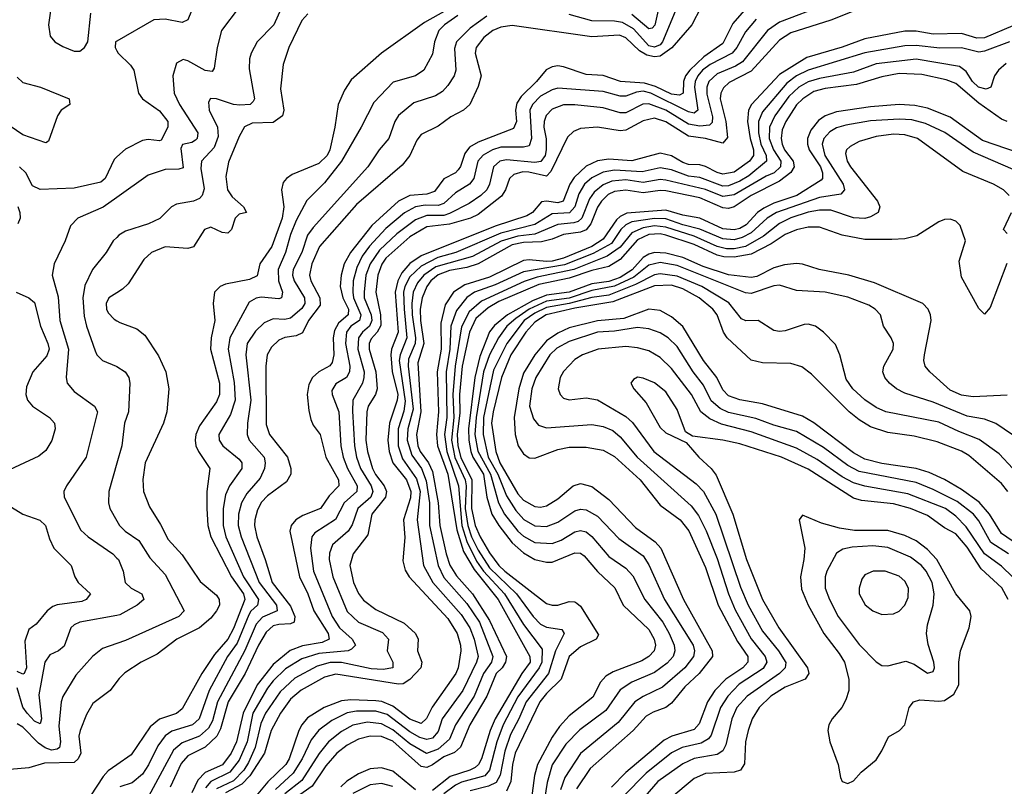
# Model space of a CAD drawing. Header units: inches. Extents: x 884549 to 1028252, y 526810 to 653624.
# Tile 939 of 1056: x 1009658 to 1013120, y 613433 to 616128. Entities that reach past the tile are written whole.
import ezdxf

# ---------------------------------------------------------------- set-up
doc = ezdxf.new("R2010")
doc.units = ezdxf.units.IN
doc.header["$MEASUREMENT"] = 0
doc.layers.add('B0601', color=7, linetype='Continuous')
doc.layers.add('B0611', color=7, linetype='Continuous')

msp = doc.modelspace()

# ---------------------------------------------------------------- linework, layer by layer
at = {"layer": 'B0601', "color": 5}
for points, elevation in [([(1009774.2, 616210), (1009760.1, 616110), (1009766, 616070), (1009781.5, 616050), (1009810, 616033.5), (1009850, 616016.5), (1009870, 616017.4), (1009886, 616030), (1009898, 616050), (1009908.4, 616150)], 2220), ([(1010000, 616052.6), (1009995.5, 616050), (1009993.7, 616030), (1010000, 616018.4)], 2220), ([(1009650, 615925.4), (1009670, 615906.7), (1009731.1, 615891.1), (1009832.3, 615850), (1009834.3, 615830), (1009804.1, 615810), (1009791.4, 615790), (1009759.2, 615700.8), (1009750, 615695.1), (1009670, 615723.3), (1009606, 615766)], 2180), ([(1010000, 615645.3), (1009990, 615636.2), (1009959.2, 615570), (1009943.6, 615556.4), (1009850, 615535.7), (1009730.4, 615530.4), (1009703.2, 615543.2), (1009679.4, 615590), (1009658, 615610)], 2220), ([(1010000, 615503.2), (1009951.5, 615468.5), (1009862.3, 615430), (1009836.6, 615403.4), (1009818.5, 615350), (1009779.6, 615270), (1009772.8, 615230), (1009793.4, 615153.4), (1009799.9, 615070), (1009830.5, 614970), (1009822, 614870), (1009825.7, 614850), (1009850, 614821.1), (1009921.6, 614770), (1009932.2, 614750), (1009892.6, 614590), (1009823.2, 614490), (1009813.6, 614470), (1009814.7, 614450), (1009873.3, 614333.3), (1009898.8, 614310), (1009986.3, 614250), (1010000, 614235.6)], 2240), ([(1009651.6, 615471.6), (1009659.3, 615450), (1009660.2, 615430), (1009652.2, 615410)], 2220), ([(1010000, 615362.6), (1009987.6, 615350), (1009962.7, 615310), (1009913.8, 615250), (1009886.9, 615193.1), (1009880.3, 615150), (1009885.5, 615085.5), (1009893.1, 615050), (1009923.5, 614963.5), (1009930.1, 614950.1), (1009950, 614930.2), (1009997.6, 614910), (1010000, 614908.5)], 2260), ([(1009646.4, 615170), (1009690.7, 615150.7), (1009710, 615133.8), (1009731.7, 615050), (1009757.9, 614990), (1009762.1, 614970), (1009754.1, 614945.9), (1009704.8, 614890), (1009682.6, 614837.4), (1009679.8, 614810), (1009686.2, 614790), (1009703.5, 614770), (1009763.2, 614730), (1009780.5, 614710), (1009783.3, 614690), (1009771.5, 614648.5), (1009750, 614613.6), (1009725.9, 614594.1), (1009589.5, 614530)], 2220), ([(1010000, 615168), (1009971.6, 615150), (1009962.8, 615130), (1009964.1, 615110), (1009970, 615097.4), (1009990, 615075), (1010000, 615069.1)], 2280), ([(1010000, 614569.1), (1009971.9, 614470), (1009970.1, 614430), (1009974.8, 614410), (1010000, 614366.3)], 2260), ([(1009630, 614414.4), (1009670, 614389.8), (1009728.7, 614368.7), (1009749.3, 614350), (1009762.9, 614302.9), (1009778.5, 614270), (1009839.2, 614210), (1009852.7, 614170), (1009864.3, 614150), (1009907.5, 614110), (1009892.5, 614090), (1009876.7, 614083.3), (1009790, 614071.6), (1009774.5, 614065.5), (1009755.1, 614050), (1009716.8, 614003.2), (1009690, 613984.4), (1009676.1, 613943.9), (1009681.9, 613850), (1009674.1, 613830), (1009670, 613827.7), (1009650, 613836.4)], 2220), ([(1010000, 614033.8), (1009869.7, 614010.3), (1009850, 614001.4), (1009838.6, 613990), (1009814.4, 613925.6), (1009795, 613910), (1009764.9, 613895.1), (1009746.8, 613870), (1009725.6, 613754.4), (1009735.5, 613670), (1009730, 613652.9), (1009710, 613662.8), (1009684.3, 613690), (1009670, 613711.8), (1009650, 613779.3)], 2240), ([(1010000, 613935.5), (1009950, 613918.3), (1009914.5, 613890), (1009855.6, 613824.4), (1009810.5, 613749.5), (1009804.6, 613730), (1009795.6, 613644.4), (1009801.4, 613590), (1009798.2, 613570), (1009790, 613563.6), (1009770, 613560.8), (1009748.4, 613568.4), (1009724.7, 613584.7), (1009670, 613641.2), (1009650, 613653.4)], 2260), ([(1010000, 613802.2), (1009975.9, 613770), (1009916.1, 613723.9), (1009893.7, 613686.3), (1009871, 613630), (1009866.6, 613610), (1009873.7, 613550), (1009864.3, 613530), (1009850, 613517.6), (1009745.6, 613514.4), (1009690, 613498.3), (1009597.1, 613490)], 2280), ([(1010000, 613508.8), (1009970, 613487.4), (1009951.8, 613468.2), (1009865, 613335), (1009850, 613323.8), (1009790, 613315.3), (1009770, 613304.1), (1009756.3, 613290), (1009748.5, 613270), (1009746.9, 613153.1), (1009738.9, 613141.1), (1009726.3, 613133.7), (1009708.8, 613131.2), (1009616.2, 613123.8)], 2320)]:
    msp.add_lwpolyline(points, dxfattribs=dict(at, elevation=elevation))
at = {"layer": 'B0611', "color": 5}
for points, elevation in [([(1011918.3, 616230), (1011891.9, 616108.1), (1011881.8, 616098.2), (1011870, 616095.4), (1011810, 616145.9)], 2340), ([(1010275.5, 616190), (1010250, 616127.6), (1010230, 616117.3), (1010170, 616129.9), (1010130, 616126.6), (1010000, 616052.6)], 2220), ([(1010588, 616190), (1010551.7, 616110), (1010493.7, 616050), (1010472.3, 616010), (1010466.3, 615990), (1010464.7, 615955.3), (1010484.3, 615850), (1010479.8, 615840.2), (1010468.2, 615830), (1010432.9, 615827.1), (1010409.7, 615829.7), (1010350, 615849.9), (1010329.6, 615850.4), (1010322, 615838), (1010324.5, 615810), (1010353.5, 615750), (1010356.6, 615716.6), (1010341.7, 615678.3), (1010297, 615630), (1010295.5, 615604.5), (1010306.4, 615533.6), (1010299.5, 615510), (1010290, 615499.5), (1010270, 615490.3), (1010210, 615479.8), (1010192.2, 615470), (1010151.2, 615428.8), (1010111.8, 615410), (1010030, 615384.2), (1010007.3, 615370), (1010000, 615362.6)], 2260), ([(1012221.6, 616178.4), (1012165.8, 616114.2), (1012130, 616044.3), (1012063.3, 615996.7), (1012013.9, 615950), (1011999.2, 615930), (1011991.7, 615910), (1011990.7, 615869.3), (1011977.8, 615862.2), (1011950, 615866.1), (1011893.4, 615893.4), (1011855, 615905), (1011770.7, 615910.7), (1011710, 615931.7), (1011650, 615934.8), (1011570, 615962.2), (1011550, 615965.6), (1011530, 615962.4), (1011508.8, 615951.2), (1011475.3, 615910), (1011422, 615858), (1011405.9, 615834.1), (1011401.4, 615810), (1011404.8, 615770), (1011394.4, 615745.6), (1011270, 615697.7), (1011240.3, 615679.7), (1011222.9, 615657.1), (1011208.4, 615611.6), (1011199.9, 615600.1), (1011190, 615590), (1011150, 615568.4), (1011116.2, 615523.8), (1011090, 615514.2), (1011030, 615509.3), (1010989.6, 615490.4), (1010895.9, 615404.1), (1010821.9, 615310), (1010799, 615270), (1010788.5, 615230), (1010785.5, 615190), (1010794.5, 615150), (1010814.2, 615110), (1010812.9, 615090), (1010779.2, 615060.8), (1010765, 615035), (1010761, 615010), (1010762.8, 614950), (1010757.2, 614922.8), (1010748.4, 614911.6), (1010710, 614890), (1010688.1, 614870), (1010674.4, 614845.6), (1010668.9, 614810), (1010674.4, 614754.4), (1010682.5, 614722.5), (1010690, 614702.4), (1010715.3, 614670), (1010734.2, 614590), (1010779.7, 614510), (1010780.1, 614490), (1010746.1, 614453.9), (1010715.4, 614410), (1010654.4, 614385.6), (1010629, 614370), (1010613.3, 614350), (1010608.6, 614330), (1010641.7, 614170), (1010671.7, 614110), (1010693, 614050), (1010742.5, 613970), (1010747, 613950), (1010721.5, 613938.5), (1010653.2, 613926.8), (1010609.3, 613910.7), (1010550, 613861.4), (1010492.9, 613790), (1010444.1, 613690), (1010420.7, 613590), (1010402.3, 613550), (1010371.4, 613508.5), (1010310, 613481.7), (1010285.1, 613454.9), (1010263.9, 613410)], 2420), ([(1012490, 616179.9), (1012330, 616119.5), (1012287.5, 616090), (1012200, 615980), (1012175.5, 615964.5), (1012110, 615937.9), (1012081.6, 615910), (1012074.6, 615890), (1012074.6, 615865.4), (1012094.3, 615785.7), (1012093.3, 615766.7), (1012083.4, 615756.6), (1012050, 615753), (1012010, 615760.8), (1011930.1, 615809.9), (1011870, 615831.7), (1011849.5, 615830.5), (1011790, 615800.7), (1011770, 615799.8), (1011710, 615818.4), (1011610, 615828.3), (1011570, 615828), (1011530, 615813.1), (1011509.6, 615790.4), (1011502.4, 615770), (1011500.9, 615750), (1011508.9, 615708.9), (1011509.8, 615670), (1011505.3, 615650), (1011491, 615629), (1011470, 615625.9), (1011370, 615635.7), (1011346.5, 615630), (1011324.3, 615610), (1011310.7, 615549.3), (1011300.7, 615530), (1011279.9, 615510), (1011238.2, 615481.8), (1011170, 615446.2), (1011150, 615439.8), (1011090, 615439.6), (1011050, 615424.4), (1010984.4, 615375.6), (1010922.9, 615317.1), (1010890.2, 615270), (1010875.8, 615230), (1010868.9, 615170), (1010869.8, 615150), (1010894.5, 615090), (1010897, 615070), (1010888.2, 615050), (1010863.5, 615030), (1010849.6, 615010), (1010847.2, 614970), (1010868.9, 614890), (1010868.7, 614870), (1010863.7, 614850), (1010830.1, 614790), (1010827.9, 614752.1), (1010835, 614630), (1010842.8, 614590), (1010856.9, 614550), (1010894, 614490), (1010900.3, 614470), (1010892.5, 614450), (1010847.4, 614410), (1010827.5, 614352.5), (1010812.9, 614330), (1010758.1, 614281.9), (1010747.1, 614252.9), (1010746.4, 614230), (1010759.7, 614170), (1010810, 614048.2), (1010849.5, 614010), (1010933.6, 613973.6), (1010955.1, 613950), (1010950.6, 613910), (1010970.6, 613870), (1010970.1, 613850), (1010935.9, 613844.1), (1010893.8, 613846.2), (1010790, 613868.9), (1010750, 613868.9), (1010703.9, 613856.1), (1010626.2, 613813.8), (1010574.7, 613765.3), (1010522.3, 613690), (1010505.9, 613654.1), (1010485.9, 613570), (1010463.4, 613516.6), (1010446.8, 613490), (1010410, 613452.2), (1010350, 613424.7)], 2460), ([(1010430, 616171.9), (1010367.6, 616090), (1010352.9, 616030), (1010342.2, 615957.8), (1010334.8, 615945.2), (1010310, 615949.4), (1010250, 615982.8), (1010232.7, 615987.3), (1010210, 615975.4), (1010196.6, 615930), (1010202, 615870), (1010220.5, 615830), (1010284.4, 615730), (1010282, 615710), (1010276, 615704), (1010263.5, 615696.5), (1010231.3, 615688.7), (1010224.8, 615675.2), (1010233.1, 615606.9), (1010217.7, 615602.3), (1010170, 615601.2), (1010110, 615581.6), (1010000, 615503.2)], 2240), ([(1011158.5, 616161.5), (1011081.7, 616118.3), (1010930.1, 616010), (1010823.6, 615916.4), (1010800.6, 615879.4), (1010778.1, 615830), (1010766.9, 615750), (1010748.3, 615670), (1010739.1, 615650), (1010710, 615622.2), (1010616.7, 615583.3), (1010596.5, 615570), (1010584.6, 615555.4), (1010579.4, 615530), (1010586.8, 615470), (1010581.6, 615430), (1010544.3, 615330), (1010503.1, 615270), (1010492.8, 615227.2), (1010465.9, 615214.1), (1010382.1, 615197.9), (1010362.9, 615190), (1010342.8, 615170), (1010338.1, 615130), (1010344.9, 615070), (1010331.8, 615010), (1010329, 614970), (1010360.8, 614850), (1010360.4, 614810), (1010350, 614784.3), (1010290, 614700.8), (1010277.6, 614670), (1010274.8, 614650), (1010277.7, 614630), (1010286.9, 614610), (1010326.5, 614550), (1010316.9, 614470), (1010315.9, 614410), (1010320.2, 614350), (1010330, 614310), (1010402.8, 614170), (1010445, 614110), (1010449.6, 614090), (1010410, 613988.2), (1010390, 613950.3), (1010343.8, 613896.2), (1010299.2, 613830), (1010230, 613705.6), (1010210, 613689.9), (1010150, 613668.9), (1010117, 613643), (1010050, 613544.5), (1010000, 613508.8)], 2320), ([(1010671.8, 616148.2), (1010650, 616125), (1010604.3, 616030), (1010585.2, 615970), (1010575.8, 615884.2), (1010587.5, 615810), (1010581.8, 615790), (1010550, 615766.8), (1010476, 615764), (1010449.1, 615750.9), (1010430, 615717.6), (1010392.7, 615627.3), (1010383.6, 615576.4), (1010388.9, 615530), (1010405.3, 615505.3), (1010445.8, 615470), (1010456.3, 615450), (1010430, 615443.7), (1010415.9, 615430), (1010403.1, 615390), (1010390, 615377.7), (1010370, 615380.3), (1010330, 615398.3), (1010307.9, 615390), (1010270, 615329.1), (1010250, 615323.1), (1010170, 615329.5), (1010122.2, 615310), (1010095.2, 615284.8), (1010040.1, 615199.9), (1010019.6, 615180.4), (1010000, 615168)], 2280), ([(1011198.2, 616141.8), (1011152, 616110), (1011131.9, 616090), (1011116.5, 616050), (1011110, 616006.6), (1011079.8, 615950), (1011050.3, 615930), (1010971.8, 615908.2), (1010902.9, 615837.1), (1010859, 615750), (1010790, 615629.9), (1010730, 615554.1), (1010667.7, 615492.3), (1010630, 615422.4), (1010610, 615373), (1010592.7, 615310), (1010566.7, 615250), (1010568.3, 615210), (1010582.9, 615170), (1010578.8, 615150), (1010570, 615146.2), (1010507.4, 615152.6), (1010490, 615149.5), (1010465.1, 615134.9), (1010397.7, 615010), (1010391.5, 614970), (1010412.5, 614852.5), (1010416.4, 614790), (1010399.7, 614740.3), (1010358, 614670), (1010359.3, 614650), (1010372.3, 614630), (1010430, 614582.8), (1010439.4, 614570), (1010439.4, 614550), (1010396.5, 614490), (1010382, 614458), (1010373.8, 614410), (1010373.9, 614350), (1010383.5, 614310), (1010445.3, 614170), (1010497.9, 614090), (1010494.6, 614070), (1010471.4, 614048.6), (1010464.2, 614035.8), (1010423.4, 613936.6), (1010389.1, 613890), (1010324.6, 613770), (1010289.1, 613670.9), (1010266.1, 613650), (1010193.2, 613626.8), (1010170, 613611.1), (1010143.8, 613576.2), (1010111.6, 613508.4), (1010090, 613476.1), (1010054.4, 613445.6), (1010010, 613431.8)], 2340), ([(1012053, 616170), (1012021.2, 616110), (1011951.7, 616028.3), (1011910, 615999.1), (1011890, 615996.6), (1011863.2, 616003.2), (1011838, 616018), (1011790, 616064), (1011766.7, 616073.3), (1011670, 616067.6), (1011390, 616107.3), (1011350, 616101.7), (1011321.6, 616090), (1011290, 616065.4), (1011262.8, 616030), (1011259.9, 616010), (1011280.3, 615930), (1011270, 615893.3), (1011240.8, 615830), (1011219, 615810), (1011173.8, 615786.2), (1011130, 615753.4), (1011070, 615724.5), (1011055.2, 615704.8), (1011030.1, 615650), (1011003.4, 615616.6), (1010842, 615478), (1010712.5, 615330), (1010685.8, 615270), (1010677.2, 615230), (1010681.7, 615210), (1010713.3, 615150), (1010715.2, 615124.8), (1010673.6, 615070), (1010652.7, 615027.3), (1010630, 615016.1), (1010590, 615010.3), (1010570, 615001.9), (1010543.1, 614976.9), (1010528.8, 614950), (1010524, 614910), (1010525.4, 614705.4), (1010536.6, 614670), (1010599.4, 614590), (1010612, 614550), (1010611.4, 614530), (1010596, 614504), (1010530, 614454.8), (1010508.4, 614431.6), (1010494.6, 614405.4), (1010485.3, 614370), (1010484.3, 614350), (1010491.7, 614310), (1010522, 614230), (1010545.5, 614150), (1010610, 614067.1), (1010625.2, 614030), (1010622.8, 614010), (1010610, 614004.2), (1010570, 614002.6), (1010550, 613997.1), (1010524.9, 613975.1), (1010497.4, 613930), (1010450.8, 613830), (1010391.6, 613730), (1010364.6, 613635.4), (1010351.1, 613610), (1010310, 613570.9), (1010250, 613540.8), (1010226.1, 613513.9), (1010187.4, 613430)], 2380), ([(1012590, 616158), (1012510, 616126.2), (1012370, 616081.7), (1012330, 616055.6), (1012230, 615946.3), (1012153.2, 615906.8), (1012132.3, 615887.7), (1012124, 615870), (1012121.3, 615850), (1012141.1, 615770), (1012146.9, 615713.1), (1012130, 615694.1), (1012070, 615710), (1012010, 615718.7), (1011930, 615769.2), (1011890, 615781.5), (1011850, 615772.7), (1011790, 615739.3), (1011770, 615736.9), (1011690, 615749.6), (1011630, 615745.1), (1011605.2, 615734.8), (1011584.9, 615715.1), (1011526.3, 615593.7), (1011510, 615577.6), (1011448.2, 615591.8), (1011427.6, 615592.4), (1011396, 615584), (1011381, 615570), (1011366.5, 615530), (1011352.5, 615507.5), (1011270, 615442.7), (1011243.7, 615430), (1011170, 615409.5), (1011090, 615400), (1011030, 615364.3), (1010946.2, 615290), (1010931.2, 615268.8), (1010918, 615230), (1010910.3, 615169.7), (1010926.9, 615090), (1010927.5, 615052.5), (1010914.9, 615030), (1010893.7, 615006.3), (1010887.2, 614990), (1010886.5, 614970), (1010910.5, 614889.5), (1010915.3, 614830), (1010908.8, 614810), (1010883.8, 614770), (1010878.4, 614750), (1010875.8, 614650), (1010881.3, 614610), (1010899, 614550), (1010909.3, 614529.3), (1010939.6, 614490), (1010948.1, 614470), (1010944.6, 614450), (1010896.5, 614390), (1010882.6, 614317.4), (1010830.6, 614250), (1010819.5, 614210), (1010832.5, 614150), (1010850, 614111.5), (1010867.7, 614087.7), (1010910, 614055.4), (1011010, 614007.3), (1011050.5, 613970), (1011059, 613950), (1011056.8, 613910), (1011072.8, 613870), (1011068.3, 613850), (1011030, 613808.6), (1011006.8, 613793.2), (1010990, 613792), (1010770, 613827.2), (1010730, 613817.6), (1010648.2, 613771.8), (1010610, 613739.9), (1010574.8, 613690), (1010542.9, 613630), (1010518.5, 613550), (1010467.8, 613470), (1010438.8, 613441.2), (1010381.6, 613410)], 2480), ([(1011968.2, 616170), (1011918.6, 616050), (1011910, 616039.6), (1011890, 616031), (1011870, 616035.3), (1011815.8, 616095.8), (1011777.4, 616117.4), (1011750, 616123), (1011670, 616123.2), (1011590, 616146.3)], 2360), ([(1011300.5, 616139.5), (1011241.8, 616098.2), (1011193.8, 616050), (1011186.9, 616026.9), (1011192, 615950), (1011185.8, 615930), (1011163.9, 615896.1), (1011144.3, 615875.7), (1011119.7, 615860.3), (1011044, 615836), (1010990, 615791.3), (1010977.3, 615770), (1010955.8, 615710), (1010921.9, 615670), (1010881.8, 615610), (1010690, 615397.9), (1010670, 615370.5), (1010650.3, 615310), (1010619.5, 615250), (1010617.2, 615230), (1010623, 615210), (1010659.5, 615150), (1010661.2, 615130), (1010650, 615112.4), (1010610, 615078.9), (1010590, 615074.1), (1010550, 615076.2), (1010517.4, 615062.6), (1010487.3, 615032.7), (1010458.6, 614990), (1010453.6, 614950), (1010470.6, 614790), (1010458.9, 614710), (1010458.2, 614670), (1010465, 614650), (1010517.4, 614590), (1010521.1, 614570), (1010518.6, 614550), (1010504, 614516), (1010457, 614463), (1010438.5, 614430), (1010428.1, 614390), (1010426.5, 614350), (1010436.5, 614310), (1010500, 614150), (1010561.5, 614070), (1010563.4, 614050), (1010512.2, 614027.8), (1010490, 614002.8), (1010449.4, 613910.6), (1010353.8, 613730), (1010336.2, 613663.8), (1010322.7, 613637.3), (1010290, 613609.4), (1010230, 613586.4), (1010199.1, 613560.9), (1010096.4, 613370)], 2360), ([(1012247.7, 616130), (1012210, 616084.7), (1012179.2, 616030), (1012162.7, 616010), (1012085.6, 615970), (1012059.5, 615950), (1012042.8, 615930), (1012033.6, 615910), (1012031.3, 615890), (1012042.9, 615810), (1012030, 615798.6), (1012010, 615803.5), (1011877, 615870), (1011850, 615876), (1011826.5, 615873.5), (1011790, 615859.4), (1011770, 615858.6), (1011710, 615875.2), (1011550, 615886.7), (1011530, 615881.3), (1011490, 615859.1), (1011460.8, 615830), (1011452.3, 615810), (1011457.4, 615710), (1011450, 615684.5), (1011430, 615679.5), (1011350, 615679.1), (1011321.2, 615670), (1011288, 615652), (1011268.7, 615630), (1011254.8, 615570), (1011239.6, 615550), (1011190, 615519.7), (1011150, 615481.3), (1011130, 615475.2), (1011084.4, 615475.6), (1011050, 615470), (1011011.4, 615448.6), (1010946.1, 615393.9), (1010888.2, 615331.8), (1010862.9, 615297.1), (1010843.3, 615256.7), (1010831.1, 615210), (1010829.4, 615170), (1010831.7, 615150), (1010858.3, 615090), (1010852.5, 615070), (1010822.1, 615050), (1010807.4, 615030), (1010804.1, 614990), (1010818.8, 614910), (1010818.3, 614890), (1010807, 614870), (1010770, 614848.4), (1010756, 614824), (1010756.6, 614810), (1010780.7, 614750), (1010787.9, 614630), (1010795.1, 614590), (1010810.3, 614550), (1010844.8, 614490), (1010843.5, 614470), (1010799.6, 614430), (1010769.1, 614370.9), (1010695.6, 614324.4), (1010685.9, 614310), (1010680.7, 614270), (1010691.9, 614190), (1010756.7, 614030), (1010782.5, 613990), (1010826.8, 613950), (1010839.5, 613930), (1010825.1, 613914.9), (1010812.9, 613910), (1010710, 613900.5), (1010650, 613880.9), (1010593.4, 613846.6), (1010550, 613804), (1010530, 613778.8), (1010478, 613690), (1010457.8, 613590), (1010430, 613525.6), (1010397.1, 613482.9), (1010330.7, 613450), (1010311.9, 613428.1)], 2440), ([(1013150, 616106.1), (1013050, 616063.6), (1013023.1, 616063.1), (1012970, 616079.4), (1012870, 616076.4), (1012810, 616087.3), (1012770, 616087.6), (1012630, 616060.2), (1012550, 616031.2), (1012425.6, 615994.4), (1012330, 615935.4), (1012230.8, 615829.2), (1012220.7, 615810), (1012216.8, 615770), (1012226, 615710), (1012238.7, 615670), (1012237.8, 615650), (1012223.9, 615630), (1012170, 615591.5), (1012130, 615584.5), (1012110, 615590.2), (1012070, 615611.8), (1012050, 615617.4), (1012010, 615619.2), (1011990, 615625.4), (1011950, 615648.9), (1011910, 615658.2), (1011810, 615631.9), (1011730, 615638), (1011690, 615632), (1011650, 615612.5), (1011607.2, 615572.8), (1011592.6, 615550), (1011569.6, 615490.4), (1011550, 615484.5), (1011510, 615490), (1011492.7, 615487.3), (1011461.1, 615450), (1011441.9, 615438.1), (1011330, 615401.9), (1011070, 615298.3), (1011030, 615270.6), (1011002, 615238), (1010987.6, 615210), (1010978.3, 615170), (1010989, 615030), (1010965.4, 614970), (1010963.1, 614950), (1010968.3, 614891.7), (1010987.4, 614810), (1010985.1, 614790), (1010958.4, 614710), (1010953.1, 614650), (1010957.6, 614610), (1010970.2, 614570.2), (1011017.8, 614510), (1011033.9, 614470), (1011032.5, 614447.5), (1011007.7, 614370), (1011012.1, 614307.9), (1011005.5, 614225.5), (1011013.4, 614193.4), (1011028.1, 614170), (1011163.5, 614023.5), (1011196.3, 613970), (1011208.7, 613930), (1011208.8, 613910), (1011199.7, 613850), (1011191.9, 613830), (1011108.3, 613711.7), (1011088.7, 613671.3), (1011070, 613654.2), (1011030, 613669.3), (1010970, 613715.2), (1010931.1, 613731.1), (1010910, 613734.3), (1010822.3, 613737.7), (1010790, 613734.3), (1010729, 613710), (1010670, 613673.8), (1010650.1, 613650), (1010640.2, 613630), (1010605.4, 613530), (1010594.2, 613510), (1010530.9, 613449.1), (1010490, 613399.5)], 2520), ([(1013138.8, 616050), (1013050, 616016.8), (1013030, 616014.1), (1012970, 616028.9), (1012893, 616027), (1012810, 616037.5), (1012770, 616036.2), (1012630, 616011.2), (1012430, 615950), (1012390, 615930.2), (1012355, 615905), (1012270, 615804.1), (1012256.1, 615770), (1012255.8, 615730), (1012263.8, 615690), (1012283.2, 615650), (1012284.5, 615630), (1012221.5, 615578.5), (1012190, 615559.7), (1012150, 615543.5), (1012130, 615543), (1012050, 615573.2), (1012010, 615578.3), (1011950, 615600.1), (1011910, 615607.1), (1011846.6, 615593.4), (1011750, 615599.2), (1011710, 615591.3), (1011670, 615572.1), (1011644.3, 615550), (1011624, 615516), (1011610.5, 615469.5), (1011590.8, 615449.2), (1011530, 615445), (1011470, 615408.3), (1011350, 615377.8), (1011191.6, 615310), (1011128.6, 615291.4), (1011070, 615261.4), (1011030, 615224.5), (1011012.8, 615190), (1011008.3, 615170), (1011009.6, 615110.4), (1011019.8, 615010), (1010995.8, 614950), (1010992.2, 614930), (1011013.4, 614786.6), (1011008.7, 614751.3), (1010989.5, 614690), (1010989.2, 614630), (1011004.1, 614584.1), (1011053.5, 614513.5), (1011066.9, 614470), (1011056.1, 614370), (1011077.5, 614210), (1011111.1, 614150), (1011210, 614036.8), (1011241.5, 613990), (1011256.7, 613950), (1011270.3, 613890), (1011264.7, 613870), (1011215.9, 613770), (1011144.1, 613670), (1011130, 613626.4), (1011110, 613602.2), (1011090, 613597.5), (1011064.9, 613604.9), (1011030, 613624.4), (1010950, 613686.3), (1010910, 613698.1), (1010842.4, 613697.6), (1010810, 613691.2), (1010755.3, 613664.7), (1010709.6, 613630.4), (1010683, 613597), (1010651.5, 613530), (1010620.4, 613479.6), (1010558, 613421.9)], 2540), ([(1010000, 616018.4), (1010004.6, 616010), (1010048.4, 615968.4), (1010060.2, 615950), (1010076.4, 615870), (1010089.8, 615849.8), (1010150, 615806.9), (1010179.3, 615770), (1010179.8, 615750), (1010155.5, 615704.5), (1010150, 615701.4), (1010110, 615707), (1010090, 615703), (1010030, 615672.6), (1010000, 615645.3)], 2220), ([(1013126.2, 615973.8), (1013099.3, 615950), (1013086, 615930), (1013072.1, 615890), (1013056.5, 615883.5), (1013028.9, 615890), (1013007.8, 615910), (1012985.5, 615945.5), (1012962.6, 615962.6), (1012810, 615989.4), (1012670, 615972.4), (1012590, 615943.2), (1012470, 615921), (1012430, 615909.1), (1012397.2, 615890), (1012362.8, 615857.2), (1012313.1, 615790), (1012294.3, 615750), (1012293, 615710), (1012308.8, 615670), (1012334.9, 615630), (1012333.7, 615610), (1012310.6, 615589.4), (1012282.6, 615577.4), (1012170, 615512.2), (1012130, 615505.9), (1012070, 615531.4), (1011930, 615563.9), (1011910, 615565.5), (1011850, 615555.6), (1011790, 615565.1), (1011739.9, 615560.1), (1011710, 615547.5), (1011678.1, 615521.9), (1011661.9, 615498.1), (1011635.2, 615430), (1011621.3, 615418.7), (1011606.6, 615413.4), (1011550, 615408.3), (1011470, 615373.4), (1011410, 615366.8), (1011351.2, 615348.8), (1011250, 615295.7), (1011121.4, 615258.6), (1011079, 615230), (1011056.6, 615203.4), (1011042.3, 615170), (1011036.9, 615130), (1011037.7, 615090), (1011049.6, 615010), (1011048.3, 614990), (1011025.5, 614934.5), (1011024.3, 614910), (1011041.4, 614758.6), (1011022.5, 614690), (1011020.7, 614650), (1011037.2, 614597.2), (1011071.5, 614550), (1011087.2, 614507.2), (1011098.7, 614430), (1011098.6, 614350), (1011129.6, 614210), (1011150, 614167.4), (1011230, 614075.8), (1011275.2, 614010), (1011321.6, 613890), (1011316.8, 613870), (1011288.9, 613830), (1011255.8, 613750), (1011190, 613650), (1011170, 613599), (1011130, 613564.3), (1011088.2, 613548.2), (1011030, 613582.3), (1010970, 613632.2), (1010930, 613653.1), (1010881.2, 613658.8), (1010830, 613648.3), (1010790, 613626.6), (1010744.2, 613590), (1010711, 613549), (1010650, 613453.4), (1010590, 613407.1)], 2560), ([(1013130.4, 615769.6), (1013110, 615778.4), (1013030, 615834.6), (1012950, 615903.3), (1012915.9, 615915.9), (1012830, 615935.1), (1012750, 615938.5), (1012690, 615926.3), (1012600.2, 615899.8), (1012490, 615885.8), (1012450, 615875.2), (1012411.4, 615850), (1012390, 615827.9), (1012351.6, 615770), (1012339.1, 615740.9), (1012335, 615710), (1012338.5, 615690), (1012347, 615670), (1012377.9, 615630), (1012381.6, 615610), (1012369.5, 615590.5), (1012330, 615560.5), (1012230, 615510), (1012170, 615469.5), (1012150, 615464.6), (1012130, 615466.5), (1012050, 615501.9), (1011930, 615525.9), (1011910, 615527.7), (1011850, 615518.9), (1011790, 615528.9), (1011750, 615524.2), (1011727.1, 615512.8), (1011703.6, 615490), (1011690, 615468.6), (1011666, 615410), (1011650, 615389.5), (1011630, 615380.6), (1011570, 615372.5), (1011530, 615355.8), (1011493.3, 615346.7), (1011430, 615344.6), (1011390, 615336.6), (1011270, 615270), (1011230, 615257.2), (1011170, 615245.9), (1011130, 615230.8), (1011104.4, 615210), (1011089.4, 615190), (1011073.1, 615150), (1011066.3, 615110), (1011067.6, 615070), (1011079.4, 614990), (1011058.2, 614921.8), (1011068.8, 614750), (1011053.3, 614670), (1011058.2, 614630), (1011066, 614610), (1011095.6, 614570), (1011110, 614539.8), (1011129.3, 614430), (1011135.5, 614350), (1011157.9, 614250), (1011171, 614211), (1011193.7, 614173.6), (1011250, 614109.5), (1011310, 614016), (1011369.4, 613890), (1011366.2, 613870), (1011354.1, 613850), (1011333.5, 613830), (1011301.2, 613750), (1011240.5, 613650), (1011208.6, 613571.4), (1011187.5, 613552.5), (1011150, 613537.3), (1011110, 613509.1), (1011090, 613499.8), (1011070, 613502.5), (1010970, 613591.9), (1010930, 613608.1), (1010890, 613609.9), (1010850, 613599.5), (1010810, 613577.5), (1010773.7, 613550), (1010734.9, 613505.1), (1010686.3, 613433.7), (1010623.6, 613390)], 2580), ([(1013170, 615660.1), (1013043.4, 615703.4), (1012930, 615785), (1012850, 615816.5), (1012805.7, 615825.7), (1012750, 615829.7), (1012650, 615821.6), (1012530, 615804.1), (1012490.1, 615790), (1012467.1, 615772.9), (1012440.3, 615739.7), (1012428.1, 615710), (1012428, 615690), (1012434.5, 615670), (1012474, 615610), (1012481.4, 615590), (1012480.9, 615570), (1012476.1, 615563.9), (1012390.5, 615510), (1012310, 615482.5), (1012274.6, 615465.4), (1012252.9, 615450), (1012213, 615407), (1012190, 615393.9), (1012170, 615388.6), (1012130, 615392.6), (1012050, 615430), (1011990, 615440.4), (1011930, 615458.5), (1011792.6, 615447.4), (1011770, 615436.5), (1011756.1, 615423.9), (1011710, 615356.1), (1011670, 615330.8), (1011569.7, 615290), (1011530, 615279.4), (1011510, 615277.5), (1011450, 615284.2), (1011430, 615281), (1011310, 615223.2), (1011223.6, 615196.4), (1011183.3, 615170), (1011154.4, 615125.6), (1011139.2, 615060.8), (1011139.7, 614970), (1011125.6, 614890), (1011130.7, 614750), (1011123.5, 614670), (1011127.6, 614630), (1011163.9, 614530), (1011194.8, 614334.8), (1011218.5, 614258.5), (1011255.8, 614195.8), (1011340.8, 614090), (1011452.2, 613890), (1011452.6, 613870), (1011424.3, 613830), (1011329.7, 613670), (1011312.4, 613630), (1011281.9, 613530), (1011271.3, 613510), (1011259.9, 613500.1), (1011241, 613490), (1011171.9, 613468.1), (1011110, 613418.5)], 2620), ([(1013185.8, 615585.8), (1013010, 615661.5), (1012910.8, 615730.8), (1012842.8, 615762.8), (1012795.4, 615775.4), (1012750, 615777.9), (1012650, 615772.6), (1012562.5, 615757.5), (1012530, 615748.1), (1012506.2, 615733.8), (1012485.6, 615710), (1012480.2, 615690), (1012489.6, 615650), (1012553.3, 615550), (1012558.5, 615530), (1012545.1, 615514.9), (1012470, 615502.6), (1012318.8, 615450), (1012285.9, 615430), (1012230, 615378.7), (1012198.2, 615361.8), (1012170, 615353.8), (1012130, 615357.8), (1012050, 615392), (1011990, 615406.2), (1011930, 615427.3), (1011890, 615428.9), (1011810, 615416.7), (1011790, 615407.1), (1011771.9, 615390), (1011738.5, 615341.5), (1011674.6, 615305.4), (1011574.3, 615265.7), (1011430, 615241.1), (1011330, 615196.4), (1011257.6, 615170), (1011230, 615150.8), (1011194.4, 615105.6), (1011174.2, 615050), (1011170.9, 614970), (1011158, 614890), (1011160.4, 614730), (1011152.1, 614670), (1011160.5, 614610), (1011201.1, 614490), (1011212.8, 614350), (1011230, 614294.3), (1011264.7, 614224.7), (1011289.6, 614189.6), (1011362.8, 614110), (1011430, 614002.5), (1011495.2, 613915.2), (1011494.6, 613870), (1011485.1, 613850), (1011410, 613747.8), (1011357.9, 613650), (1011336.3, 613590), (1011310.5, 613490), (1011293.2, 613470), (1011212, 613448), (1011190, 613438), (1011150, 613407.5)], 2640), ([(1013137.4, 615510), (1013117.6, 615530), (1013081.5, 615550), (1012973.8, 615593.8), (1012815, 615710), (1012770, 615722.9), (1012730, 615725.3), (1012670, 615717.7), (1012610, 615699.7), (1012578.1, 615681.9), (1012565.8, 615670), (1012562.3, 615657.7), (1012567.1, 615630), (1012579.3, 615610), (1012674.6, 615490), (1012682.3, 615470), (1012676.3, 615450), (1012650, 615434.6), (1012630, 615429.5), (1012590, 615431.1), (1012510, 615458.5), (1012470, 615458), (1012430, 615451.2), (1012370, 615431.7), (1012330, 615411.4), (1012273.7, 615366.3), (1012210, 615330.1), (1012170, 615322.1), (1012142.9, 615322.9), (1012110.7, 615330.7), (1012030, 615366.3), (1011930, 615398.9), (1011890, 615402.9), (1011850, 615396.1), (1011810, 615378.7), (1011770, 615328), (1011723.7, 615296.3), (1011607.1, 615250), (1011477.8, 615222.2), (1011432.4, 615207.6), (1011281.7, 615138.3), (1011238.8, 615101.2), (1011211.3, 615048.7), (1011188.9, 614910), (1011181.6, 614810), (1011184.4, 614730), (1011176.2, 614650), (1011188.6, 614588.5), (1011224.4, 614510), (1011227.7, 614490), (1011225, 614410), (1011233.5, 614350), (1011247, 614310), (1011270, 614263.6), (1011310, 614201.2), (1011405.4, 614110), (1011463.8, 614030), (1011490, 614003.5), (1011510, 613992.4), (1011564.7, 613984.7), (1011572.5, 613970), (1011542.6, 613910), (1011517.3, 613830), (1011438.8, 613730), (1011413.6, 613670), (1011384.3, 613615.7), (1011363.5, 613556.5), (1011347.7, 613472.3), (1011333, 613447), (1011306.5, 613433.5), (1011242.2, 613417.8)], 2660), ([(1013130, 615376.8), (1013117.4, 615390), (1013145.6, 615450)], 2660), ([(1013129.3, 615270.7), (1013070, 615116.4), (1013050, 615092.9), (1013030, 615112.7), (1012970, 615222.3), (1012961, 615279), (1012983.7, 615350), (1012964.9, 615404.9), (1012950, 615419.7), (1012930, 615426.6), (1012910, 615425.4), (1012890, 615416.9), (1012812.2, 615367.8), (1012770, 615357.9), (1012724.8, 615355.2), (1012630, 615355.1), (1012550, 615370.3), (1012470, 615398.2), (1012430, 615398.5), (1012390, 615389.1), (1012350, 615372.7), (1012300.1, 615339.9), (1012230, 615303.1), (1012170, 615293.3), (1012134.2, 615294.2), (1012110, 615300), (1012030, 615338.1), (1011929.9, 615370), (1011910, 615375.2), (1011870, 615372.7), (1011830, 615353.4), (1011770, 615285.1), (1011730, 615260), (1011670, 615246.4), (1011590, 615219.8), (1011483.4, 615196.6), (1011343.2, 615136.8), (1011305, 615115), (1011262.5, 615077.5), (1011239.5, 615030), (1011214.5, 614910), (1011204.5, 614810), (1011205.5, 614745.5), (1011196.4, 614670), (1011199.3, 614630), (1011208.9, 614588.9), (1011248, 614510), (1011246.4, 614410), (1011259.3, 614350), (1011277, 614310), (1011310, 614254.3), (1011343.1, 614210), (1011364.2, 614190), (1011510, 614076.2), (1011530, 614069.7), (1011550, 614070.4), (1011590, 614083), (1011610, 614081.8), (1011617.1, 614077.1), (1011630, 614067), (1011693.7, 613966.3), (1011685.7, 613950), (1011630, 613923.1), (1011590.5, 613890), (1011562.1, 613810), (1011510, 613759.4), (1011486.5, 613730), (1011400.5, 613550), (1011390.6, 613510), (1011385.1, 613450), (1011370, 613416.8)], 2680), ([(1013130, 614807.9), (1013010, 614802.4), (1012970, 614808.6), (1012930, 614825.4), (1012858.3, 614890), (1012842.2, 614910), (1012837, 614930), (1012839, 614950), (1012862.9, 615070), (1012860.7, 615090), (1012852.3, 615110), (1012834, 615130), (1012663.1, 615203.1), (1012573.7, 615230), (1012469.6, 615249.7), (1012410, 615268.5), (1012390, 615271), (1012346.7, 615266.7), (1012310, 615255.5), (1012250, 615225.3), (1012230, 615221.8), (1012150, 615231.3), (1012060.8, 615260.8), (1011990, 615291.4), (1011930, 615307), (1011890, 615309.4), (1011870, 615304.1), (1011850, 615291.7), (1011811.6, 615248.4), (1011770, 615221.3), (1011730, 615207.5), (1011670, 615199.6), (1011590, 615170.6), (1011510, 615159.7), (1011460.9, 615139.1), (1011373.4, 615090), (1011327.4, 615052.6), (1011309.7, 615030.3), (1011275.7, 614944.3), (1011258.4, 614870), (1011236.7, 614690), (1011237.1, 614650), (1011244.2, 614610), (1011251.7, 614590), (1011288.9, 614530), (1011300.2, 614450), (1011318.6, 614390), (1011342.5, 614350), (1011390, 614289.7), (1011430, 614253.6), (1011470, 614230.4), (1011510, 614221), (1011530, 614221.6), (1011610, 614254.4), (1011630, 614252.4), (1011642.9, 614242.9), (1011690, 614188), (1011750.9, 614130.9), (1011780.6, 614070), (1011870, 613984.1), (1011889, 613950), (1011893.2, 613930), (1011888.6, 613910), (1011870.1, 613890), (1011845.4, 613874.6), (1011744.8, 613835.2), (1011719.5, 613820.5), (1011700.3, 613799.7), (1011672.9, 613747.1), (1011590, 613681.2), (1011555.9, 613644.1), (1011530, 613606.6), (1011478.6, 613510), (1011468.9, 613471.1), (1011454.8, 613365.2)], 2720), ([(1013149, 614669), (1013090, 614708.3), (1013050, 614724), (1012990, 614733.8), (1012870, 614783.4), (1012770, 614815.5), (1012741.6, 614830), (1012716.8, 614850), (1012699.8, 614870), (1012692.5, 614890), (1012696.2, 614910), (1012729, 614970), (1012730.6, 614990), (1012722.5, 615010), (1012695.9, 615050), (1012684.6, 615090), (1012666.6, 615110), (1012644.1, 615124.1), (1012570, 615153), (1012490.1, 615169.9), (1012390, 615175.6), (1012330, 615194.6), (1012310, 615192.9), (1012230, 615165.9), (1012210, 615168.1), (1011970, 615263.5), (1011910, 615274.4), (1011870, 615265.2), (1011817.7, 615222.3), (1011750, 615191.3), (1011670, 615176.5), (1011590, 615149.1), (1011510, 615138.5), (1011449.8, 615110), (1011402.2, 615077.8), (1011371.6, 615050), (1011341.6, 615010), (1011310.4, 614949.6), (1011289.5, 614890), (1011263.4, 614730), (1011259.1, 614670), (1011269.2, 614610.9), (1011313.4, 614530), (1011341.7, 614430), (1011363.1, 614390), (1011410, 614330.1), (1011430, 614312), (1011470, 614289.8), (1011530, 614286.6), (1011561.7, 614298.3), (1011610, 614328), (1011630, 614332.5), (1011650, 614328.1), (1011670, 614311.9), (1011730, 614240.8), (1011790, 614199.6), (1011813.5, 614173.5), (1011856.6, 614090), (1011919.5, 614010), (1011942.1, 613970), (1011959.5, 613930), (1011961.6, 613910), (1011955.9, 613890), (1011934.2, 613865.8), (1011890, 613833.6), (1011810, 613799.3), (1011770, 613773), (1011719.6, 613700.4), (1011627.7, 613632.3), (1011578.1, 613581.9), (1011530.7, 613509.3), (1011512.9, 613447.1), (1011493.8, 613330)], 2740), ([(1013150, 614549.9), (1013101.5, 614601.5), (1013032.2, 614652.2), (1012960, 614680), (1012890, 614713.5), (1012703.5, 614750), (1012670, 614764.8), (1012630, 614792), (1012587.5, 614830), (1012564.3, 614864.4), (1012541.5, 614950), (1012526.2, 614986.2), (1012484.7, 615030), (1012456.3, 615050), (1012430, 615058.1), (1012416.9, 615056.9), (1012350, 615033.9), (1012330, 615031.4), (1012310, 615035.3), (1012255.1, 615070), (1012210.8, 615069.2), (1012196.3, 615076.3), (1012152, 615132), (1012056.6, 615190), (1011970, 615226.7), (1011910, 615234.1), (1011890, 615231), (1011823.1, 615196.9), (1011730, 615160), (1011670, 615151.6), (1011590, 615129.7), (1011510, 615116.1), (1011470, 615096.5), (1011432.3, 615070), (1011370.5, 614989.5), (1011324.2, 614895.8), (1011288.5, 614730), (1011287.7, 614670), (1011305.8, 614590), (1011339.7, 614530), (1011370, 614454.6), (1011402.9, 614402.9), (1011431, 614371), (1011470, 614349.2), (1011510, 614346.9), (1011550, 614361.4), (1011610, 614401.1), (1011630, 614407.1), (1011650, 614405.2), (1011690, 614383.1), (1011764.7, 614304.7), (1011850, 614243.3), (1011870, 614211.6), (1011925.6, 614090), (1012025.7, 613930), (1012030.9, 613910), (1012027.4, 613890), (1011996.5, 613850), (1011917.8, 613782.2), (1011850, 613749.6), (1011820.6, 613730), (1011762.8, 613657.2), (1011630, 613548.9), (1011575.1, 613464.9), (1011559.5, 613420.5)], 2760), ([(1013132.8, 614470), (1013110, 614497.3), (1012995.6, 614595.6), (1012970, 614610.7), (1012884.5, 614644.5), (1012803.6, 614663.6), (1012710, 614676.9), (1012650, 614696.9), (1012610, 614721.2), (1012574.1, 614750), (1012441.7, 614881.7), (1012408.2, 614908.2), (1012370, 614919.6), (1012270, 614921.2), (1012230, 614930.9), (1012146.1, 615010), (1012132.8, 615030), (1012110.3, 615090), (1012095.5, 615110), (1012047.1, 615150), (1011990, 615182.2), (1011950, 615194.1), (1011890, 615192.5), (1011744.1, 615135.9), (1011610, 615114.3), (1011509.2, 615090), (1011470, 615065), (1011437.3, 615030), (1011385, 614950), (1011352.8, 614870), (1011322.5, 614750), (1011317.4, 614710), (1011332.3, 614610), (1011346.4, 614570), (1011410, 614461.7), (1011430, 614439.1), (1011470, 614416.5), (1011490, 614414.5), (1011510, 614419.7), (1011550, 614444), (1011604.1, 614490), (1011630, 614497.2), (1011670, 614486.8), (1011730, 614441.7), (1011823.1, 614343.1), (1011892.2, 614292.2), (1011912.9, 614270), (1011992.1, 614090), (1012093.1, 613910), (1012093.7, 613890), (1012046.9, 613830), (1011997.4, 613782.6), (1011950, 613725.8), (1011929.8, 613710.2), (1011886, 613694), (1011860.6, 613679.4), (1011815.2, 613630), (1011664.2, 613495.8), (1011615.8, 613424.2)], 2780), ([(1013170, 614280.7), (1013110, 614322.4), (1013068.2, 614390), (1013031.6, 614431.6), (1012970, 614476.6), (1012910, 614511.7), (1012856, 614536), (1012810, 614550.7), (1012690, 614567.9), (1012630, 614583.7), (1012590, 614605.8), (1012450, 614710.9), (1012410, 614734.2), (1012270, 614777.4), (1012190, 614791.4), (1012150, 614805.7), (1012130, 614827.2), (1012109.3, 614870), (1012063, 614930), (1011989.7, 615049.7), (1011950, 615083.7), (1011910, 615106.1), (1011870, 615109.9), (1011782.3, 615077.7), (1011690, 615069.6), (1011590, 615044.7), (1011550, 615026.4), (1011510, 614998.8), (1011469.8, 614950), (1011430, 614885), (1011413.3, 614830), (1011397.3, 614730), (1011400.6, 614670), (1011410.5, 614630), (1011430, 614602.3), (1011450, 614588.1), (1011470, 614586.3), (1011550, 614617.3), (1011590, 614625.2), (1011650, 614625), (1011710, 614614.6), (1011750, 614592.3), (1011839.4, 614510), (1011910, 614421.9), (1011980.5, 614370), (1012011.5, 614331.5), (1012070, 614202.6), (1012114.5, 614070), (1012181.9, 613941.9), (1012218, 613890), (1012218.4, 613870), (1012200.9, 613850), (1012140.9, 613810), (1012102.2, 613770), (1012076.5, 613730), (1012047, 613653), (1012030, 613632.6), (1011950.8, 613609.2), (1011924.7, 613595.3), (1011790, 613481.5), (1011738.9, 613430)], 2820), ([(1010000, 615069.1), (1010010, 615063.2), (1010070, 615041.5), (1010098.8, 615018.8), (1010146.1, 614946.1), (1010172.5, 614890), (1010183.3, 614830), (1010175.3, 614750), (1010163.4, 614710), (1010100.1, 614570), (1010091.2, 614511.2), (1010093.8, 614470), (1010115.3, 614415.3), (1010153.7, 614353.7), (1010180.3, 614300.3), (1010230, 614247.5), (1010293, 614153), (1010350, 614105), (1010359.9, 614090), (1010361, 614070), (1010350.4, 614050), (1010330, 614023.9), (1010290, 613989.9), (1010210.3, 613950), (1010141.7, 613898.3), (1010085.8, 613870), (1010028.1, 613831.9), (1010007.6, 613812.4), (1010000, 613802.2)], 2280), ([(1013134.5, 614250), (1013072.7, 614290), (1013030, 614366.6), (1013012.2, 614390), (1012954.5, 614434.5), (1012870, 614477.1), (1012810, 614500.9), (1012610, 614540.3), (1012570, 614560.8), (1012483.9, 614623.9), (1012390, 614680.8), (1012310, 614702.8), (1012246.2, 614726.2), (1012150, 614747.4), (1012120.8, 614760.8), (1012090, 614788.1), (1012062.8, 614842.8), (1012026.4, 614890), (1011970, 614978.7), (1011938.2, 615010), (1011910, 615026.7), (1011870, 615041.1), (1011830, 615045.4), (1011750, 615032.7), (1011690, 615029.2), (1011590, 614997.2), (1011547, 614973), (1011522.3, 614950), (1011473.4, 614870), (1011458.8, 614830), (1011451, 614770), (1011464.7, 614724.7), (1011482.8, 614702.8), (1011510, 614692.9), (1011670, 614705.3), (1011710, 614698.2), (1011743.9, 614683.9), (1011770, 614662), (1011829.7, 614589.7), (1012019, 614419), (1012044.9, 614384.9), (1012071.7, 614331.7), (1012110, 614233.7), (1012149.9, 614109.9), (1012174, 614054), (1012230, 613951.4), (1012279, 613890), (1012284.7, 613870), (1012272.4, 613847.6), (1012188.1, 613791.9), (1012147.9, 613750), (1012122.6, 613710), (1012090, 613612.9), (1012080, 613600), (1012054.7, 613585.3), (1011987.4, 613570), (1011950, 613550.6), (1011860.6, 613479.4), (1011780.8, 613399.2)], 2840), ([(1013150, 614168.6), (1013110, 614207.6), (1013050, 614250.2), (1012985.7, 614345.7), (1012950, 614383), (1012913.5, 614410), (1012781.1, 614461.1), (1012630, 614488.2), (1012590, 614499.8), (1012550, 614521.2), (1012462.5, 614582.5), (1012390, 614622.4), (1012230, 614679.1), (1012126.2, 614706.2), (1012084.5, 614724.5), (1012053, 614750), (1012020.3, 614810), (1011950, 614902.1), (1011910, 614940.6), (1011870, 614963.6), (1011830, 614975), (1011790, 614978.7), (1011692.2, 614970), (1011637.6, 614950), (1011610, 614933.2), (1011570, 614891.6), (1011558.9, 614870), (1011551.7, 614830), (1011558.4, 614810), (1011570, 614797.8), (1011590, 614791.6), (1011650, 614798.9), (1011690, 614791.5), (1011790, 614733.4), (1011812.6, 614712.6), (1011887.8, 614610), (1012037, 614497), (1012063, 614470), (1012106.3, 614390), (1012192.8, 614132.8), (1012219.9, 614070), (1012270, 613978.5), (1012326.2, 613910), (1012351.7, 613868.3), (1012350.1, 613850), (1012330.1, 613830), (1012215.7, 613750), (1012179.2, 613710), (1012161.9, 613670), (1012141.3, 613578.7), (1012130, 613558.2), (1012110, 613545.6), (1012029.1, 613530.9), (1011990, 613512.6), (1011902.4, 613450), (1011810, 613344.9)], 2860), ([(1010000, 614908.5), (1010028.9, 614890), (1010041.6, 614870), (1010045.2, 614850), (1010040.9, 614750), (1010026.7, 614710), (1010017.2, 614630), (1010000, 614569.1)], 2260), ([(1013134.1, 614090), (1013110.9, 614130.9), (1013038.3, 614198.3), (1012990, 614273.4), (1012950, 614320.3), (1012910, 614341.7), (1012850, 614385.1), (1012790, 614410.2), (1012730, 614426.2), (1012617.9, 614437.9), (1012590, 614445.9), (1012430, 614548.1), (1012336.8, 614590), (1012190, 614636.6), (1012130.1, 614649.9), (1012023.5, 614663.5), (1011999.7, 614679.8), (1011970, 614757.3), (1011930, 614820.2), (1011890, 614851.3), (1011850, 614868.2), (1011830, 614870.8), (1011816.7, 614863.3), (1011807, 614850), (1011817, 614830), (1011861.1, 614781.1), (1011910, 614695), (1011930, 614676), (1012001.8, 614641.8), (1012046.5, 614590), (1012090, 614550.9), (1012106.8, 614526.8), (1012165.2, 614390), (1012213.4, 614230), (1012269.4, 614090), (1012326.9, 613990), (1012427.8, 613850), (1012433.2, 613830), (1012419.4, 613810), (1012350, 613781.4), (1012299.3, 613750), (1012258.5, 613710), (1012234.1, 613670), (1012220.1, 613630), (1012210.5, 613590), (1012207.1, 613513), (1012192.6, 613490), (1012170, 613482.6), (1012070, 613478.8), (1012030, 613460.6), (1011944.5, 613390)], 2880), ([(1010000, 614366.3), (1010009.4, 614350), (1010029.4, 614330), (1010077.2, 614297.3), (1010116.4, 614236.4), (1010170, 614178), (1010236.9, 614050), (1010218.4, 614030), (1010030, 613945.8), (1010000, 613935.5)], 2260), ([(1010000, 614235.6), (1010005.4, 614230), (1010021.7, 614190), (1010029.4, 614150), (1010050.1, 614130.1), (1010088.2, 614110), (1010095, 614090), (1010071.2, 614070), (1010010, 614035.6), (1010000, 614033.8)], 2240), ([(1011050, 613421.6), (1010970, 613486.6), (1010930, 613498.5), (1010890, 613494.4), (1010850, 613477), (1010808.9, 613451.1), (1010787.9, 613432.1)], 2620), ([(1010970, 613432.3), (1010930, 613442.8), (1010890, 613438.3), (1010830, 613407.7)], 2640)]:
    msp.add_lwpolyline(points, dxfattribs=dict(at, elevation=elevation))
for points, elevation in [([(1012410, 614386), (1012399.3, 614370), (1012418.3, 614270), (1012415.6, 614230), (1012403.3, 614170), (1012406.8, 614126.8), (1012430.1, 614070), (1012485.4, 613970), (1012539.9, 613899.9), (1012557.7, 613870), (1012573.6, 613810), (1012573.3, 613770), (1012563.1, 613736.9), (1012549.1, 613710.9), (1012514.7, 613670), (1012503.6, 613650), (1012499.6, 613630), (1012506.9, 613590), (1012536.5, 613510), (1012544.4, 613464.4), (1012550.5, 613450.5), (1012570, 613443), (1012590, 613453), (1012617.3, 613482.7), (1012670, 613526.2), (1012690, 613558), (1012712.5, 613607.5), (1012751.1, 613630), (1012770.5, 613649.5), (1012785.5, 613710), (1012800.5, 613730), (1012823.2, 613736.8), (1012890, 613732.2), (1012910, 613735), (1012943.1, 613756.9), (1012959.6, 613790), (1012960.7, 613870), (1012966.2, 613910), (1012996.6, 613990), (1013003.9, 614030), (1012998.5, 614050), (1012950, 614109.8), (1012882.8, 614230), (1012850, 614265.2), (1012810, 614295.7), (1012770, 614315), (1012710, 614332.5), (1012592.9, 614332.9), (1012540.8, 614340.8), (1012477.8, 614357.8)], 2920), ([(1012658.3, 614278.3), (1012585.7, 614274.3), (1012552.9, 614267.1), (1012530, 614252.4), (1012496.4, 614190), (1012490.1, 614169.9), (1012490.6, 614130), (1012505.4, 614090), (1012536.5, 614030), (1012610, 613931.6), (1012670, 613871.1), (1012690, 613858.2), (1012710, 613857.1), (1012773.5, 613873.5), (1012803.3, 613863.2), (1012850, 613831.4), (1012870, 613837.1), (1012874.3, 613850), (1012872.4, 613870), (1012852.2, 613932.2), (1012846, 613970), (1012850, 614000.5), (1012870.3, 614069.7), (1012873.3, 614110), (1012866.7, 614150), (1012845.9, 614190), (1012828.9, 614210), (1012790, 614238.4), (1012710, 614273.3)], 2940), ([(1012701.2, 614190), (1012658.8, 614190), (1012630, 614176.8), (1012618.7, 614161.3), (1012609.4, 614130), (1012610.3, 614109.7), (1012630.8, 614070.8), (1012657.6, 614050), (1012690, 614037.8), (1012730, 614039.7), (1012750, 614049.2), (1012770.6, 614070), (1012782.5, 614097.5), (1012783, 614130), (1012770, 614154.6), (1012750, 614171.6)], 2960)]:
    msp.add_lwpolyline(points, close=True, dxfattribs=dict(at, elevation=elevation))

doc.saveas('drawing.dxf')
